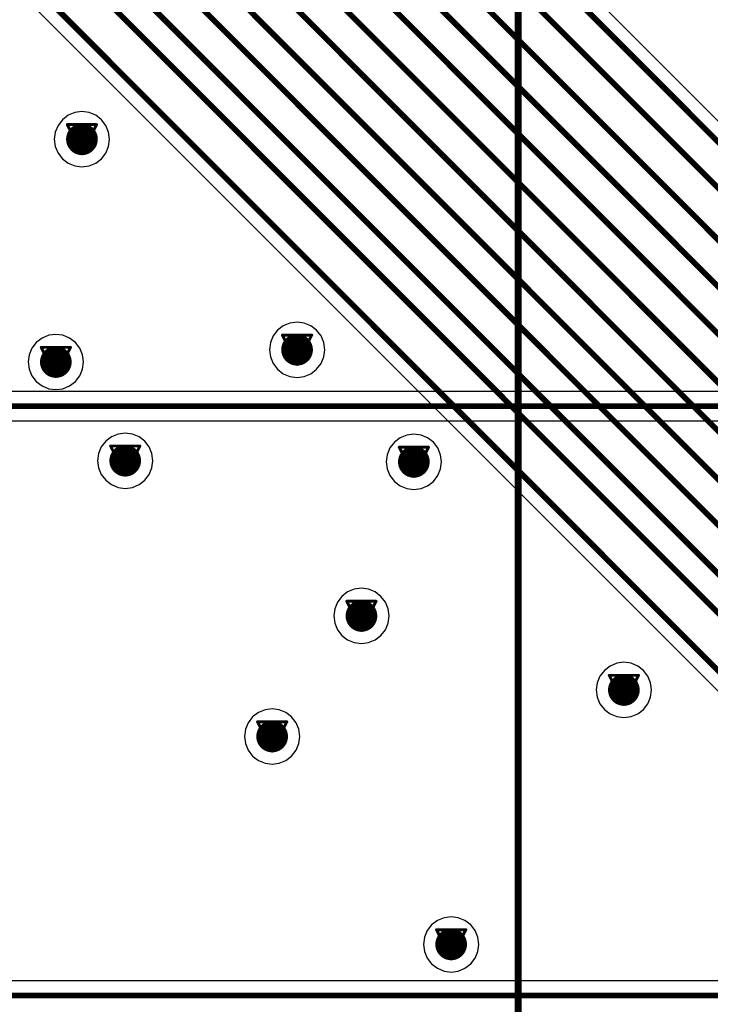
# Model space of a CAD drawing. Header units: millimetres. Extents: x 138 to 555, y 26 to 334.
# Tile 495 of 656: x 294 to 306, y 172 to 189. Entities that reach past the tile are written whole.
import ezdxf

# ---------------------------------------------------------------- set-up
doc = ezdxf.new("R2010")
doc.units = ezdxf.units.MM
for name, color, linetype in [('BottomLayer', 5, 'Continuous'), ('DrillDrawing', 1, 'Continuous'), ('Mechanical27', 56, 'Continuous'), ('MidLayer1', 16, 'Continuous'), ('MidLayer2', 76, 'Continuous'), ('MidLayer3', 90, 'Continuous'), ('MidLayer4', 156, 'Continuous'), ('MultiLayer', 9, 'Continuous'), ('TopLayer', 1, 'Continuous'), ('TopOverlay', 2, 'Continuous'), ('ViaHoleLayer', 16, 'Continuous')]:
    doc.layers.add(name, color=color, linetype=linetype)

# ---------------------------------------------------------------- blocks, each defined once
blk = doc.blocks.new('MOD_MB1263_943')
at = {"layer": 'Mechanical27', "const_width": 0.01}
blk.add_lwpolyline([(65, 78), (-55, 78)], dxfattribs=at)
at = {"layer": 'TopOverlay', "const_width": 0.12}
blk.add_lwpolyline([(65, 78), (-55, 78)], dxfattribs=at)

msp = doc.modelspace()

# ---------------------------------------------------------------- linework, layer by layer
at = {"layer": 'BottomLayer'}
for p, q in [((318.027, 182.465), (268.01, 182.465)), ((268.007, 181.955), (318.027, 181.955)), ((330.784, 172.248), (269.165, 172.248))]:
    msp.add_line(p, q, dxfattribs=at)
at = {"layer": 'BottomLayer', "const_width": 0.275}
for points in [[(295.118, 186.837, 1), (295.393, 186.837, 1)], [(298.849, 183.188, 1), (299.124, 183.188, 1)], [(294.665, 182.976, 1), (294.94, 182.976, 1)], [(295.868, 181.265, 1), (296.143, 181.265, 1)], [(300.875, 181.245, 1), (301.15, 181.245, 1)], [(299.966, 178.574, 1), (300.241, 178.574, 1)], [(304.518, 177.29, 1), (304.793, 177.29, 1)], [(298.417, 176.484, 1), (298.692, 176.484, 1)], [(301.522, 172.88, 1), (301.797, 172.88, 1)]]:
    msp.add_lwpolyline(points, format="xyb", close=True, dxfattribs=at)
at = {"layer": 'BottomLayer', "const_width": 0.1}
for points in [[(268.007, 182.21), (318.462, 182.21)], [(269.165, 171.993), (331.219, 171.993)]]:
    msp.add_lwpolyline(points, dxfattribs=at)
at = {"layer": 'DrillDrawing', "const_width": 0.0508}
for points in [[(295.001, 187.091), (295.509, 187.091)], [(295.001, 187.091), (295.255, 186.583)], [(295.255, 186.583), (295.509, 187.091)], [(295.103, 186.989), (295.408, 186.989)], [(295.103, 186.989), (295.255, 186.684)], [(295.255, 186.684), (295.408, 186.989)], [(298.733, 183.442), (299.241, 183.442)], [(298.733, 183.442), (298.987, 182.934)], [(298.834, 183.341), (299.139, 183.341)], [(298.834, 183.341), (298.987, 183.036)], [(298.987, 182.934), (299.241, 183.442)], [(298.987, 183.036), (299.139, 183.341)], [(294.548, 183.23), (295.056, 183.23)], [(294.548, 183.23), (294.802, 182.722)], [(294.65, 183.128), (294.955, 183.128)], [(294.65, 183.128), (294.802, 182.824)], [(294.802, 182.722), (295.056, 183.23)], [(294.802, 182.824), (294.955, 183.128)], [(295.752, 181.519), (296.26, 181.519)], [(295.752, 181.519), (296.006, 181.011)], [(295.854, 181.417), (296.158, 181.417)], [(295.854, 181.417), (296.006, 181.112)], [(296.006, 181.011), (296.26, 181.519)], [(296.006, 181.112), (296.158, 181.417)], [(300.759, 181.499), (301.267, 181.499)], [(300.759, 181.499), (301.013, 180.991)], [(301.013, 180.991), (301.267, 181.499)], [(300.86, 181.398), (301.165, 181.398)], [(300.86, 181.398), (301.013, 181.093)], [(301.013, 181.093), (301.165, 181.398)], [(299.849, 178.828), (300.357, 178.828)], [(299.849, 178.828), (300.103, 178.32)], [(299.951, 178.727), (300.255, 178.727)], [(299.951, 178.727), (300.103, 178.422)], [(300.103, 178.32), (300.357, 178.828)], [(300.103, 178.422), (300.255, 178.727)], [(304.402, 177.544), (304.91, 177.544)], [(304.402, 177.544), (304.656, 177.036)], [(304.656, 177.036), (304.91, 177.544)], [(304.503, 177.443), (304.808, 177.443)], [(304.503, 177.443), (304.656, 177.138)], [(304.656, 177.138), (304.808, 177.443)], [(298.301, 176.738), (298.809, 176.738)], [(298.301, 176.738), (298.555, 176.23)], [(298.402, 176.636), (298.707, 176.636)], [(298.402, 176.636), (298.555, 176.331)], [(298.555, 176.23), (298.809, 176.738)], [(298.555, 176.331), (298.707, 176.636)], [(301.406, 173.134), (301.914, 173.134)], [(301.406, 173.134), (301.66, 172.626)], [(301.66, 172.626), (301.914, 173.134)], [(301.507, 173.033), (301.812, 173.033)], [(301.507, 173.033), (301.66, 172.728)], [(301.66, 172.728), (301.812, 173.033)]]:
    msp.add_lwpolyline(points, dxfattribs=at)
at = {"layer": 'DrillDrawing', "const_width": 0.0254}
for points in [[(294.989, 187.091, 1), (295.014, 187.091, 1)], [(294.989, 187.091, 1), (295.014, 187.091, 1)], [(295.497, 187.091, 1), (295.522, 187.091, 1)], [(295.497, 187.091, 1), (295.522, 187.091, 1)], [(295.09, 186.989, 1), (295.116, 186.989, 1)], [(295.09, 186.989, 1), (295.116, 186.989, 1)], [(295.395, 186.989, 1), (295.421, 186.989, 1)], [(295.395, 186.989, 1), (295.421, 186.989, 1)], [(295.243, 186.684, 1), (295.268, 186.684, 1)], [(295.243, 186.684, 1), (295.268, 186.684, 1)], [(295.243, 186.583, 1), (295.268, 186.583, 1)], [(295.243, 186.583, 1), (295.268, 186.583, 1)], [(298.72, 183.442, 1), (298.746, 183.442, 1)], [(298.72, 183.442, 1), (298.746, 183.442, 1)], [(298.822, 183.341, 1), (298.847, 183.341, 1)], [(298.822, 183.341, 1), (298.847, 183.341, 1)], [(299.127, 183.341, 1), (299.152, 183.341, 1)], [(299.127, 183.341, 1), (299.152, 183.341, 1)], [(299.228, 183.442, 1), (299.254, 183.442, 1)], [(299.228, 183.442, 1), (299.254, 183.442, 1)], [(294.536, 183.23, 1), (294.561, 183.23, 1)], [(294.536, 183.23, 1), (294.561, 183.23, 1)], [(294.637, 183.128, 1), (294.663, 183.128, 1)], [(294.637, 183.128, 1), (294.663, 183.128, 1)], [(294.942, 183.128, 1), (294.967, 183.128, 1)], [(294.942, 183.128, 1), (294.967, 183.128, 1)], [(295.044, 183.23, 1), (295.069, 183.23, 1)], [(295.044, 183.23, 1), (295.069, 183.23, 1)], [(298.974, 183.036, 1), (299, 183.036, 1)], [(298.974, 183.036, 1), (299, 183.036, 1)], [(294.79, 182.824, 1), (294.815, 182.824, 1)], [(294.79, 182.824, 1), (294.815, 182.824, 1)], [(298.974, 182.934, 1), (299, 182.934, 1)], [(298.974, 182.934, 1), (299, 182.934, 1)], [(294.79, 182.722, 1), (294.815, 182.722, 1)], [(294.79, 182.722, 1), (294.815, 182.722, 1)], [(295.739, 181.519, 1), (295.765, 181.519, 1)], [(295.739, 181.519, 1), (295.765, 181.519, 1)], [(295.841, 181.417, 1), (295.866, 181.417, 1)], [(295.841, 181.417, 1), (295.866, 181.417, 1)], [(296.146, 181.417, 1), (296.171, 181.417, 1)], [(296.146, 181.417, 1), (296.171, 181.417, 1)], [(296.247, 181.519, 1), (296.273, 181.519, 1)], [(296.247, 181.519, 1), (296.273, 181.519, 1)], [(300.746, 181.499, 1), (300.771, 181.499, 1)], [(300.746, 181.499, 1), (300.771, 181.499, 1)], [(301.254, 181.499, 1), (301.279, 181.499, 1)], [(301.254, 181.499, 1), (301.279, 181.499, 1)], [(300.848, 181.398, 1), (300.873, 181.398, 1)], [(300.848, 181.398, 1), (300.873, 181.398, 1)], [(301.152, 181.398, 1), (301.178, 181.398, 1)], [(301.152, 181.398, 1), (301.178, 181.398, 1)], [(295.993, 181.112, 1), (296.019, 181.112, 1)], [(295.993, 181.112, 1), (296.019, 181.112, 1)], [(301, 181.093, 1), (301.025, 181.093, 1)], [(301, 181.093, 1), (301.025, 181.093, 1)], [(295.993, 181.011, 1), (296.019, 181.011, 1)], [(295.993, 181.011, 1), (296.019, 181.011, 1)], [(301, 180.991, 1), (301.025, 180.991, 1)], [(301, 180.991, 1), (301.025, 180.991, 1)], [(299.836, 178.828, 1), (299.862, 178.828, 1)], [(299.836, 178.828, 1), (299.862, 178.828, 1)], [(299.938, 178.727, 1), (299.963, 178.727, 1)], [(299.938, 178.727, 1), (299.963, 178.727, 1)], [(300.243, 178.727, 1), (300.268, 178.727, 1)], [(300.243, 178.727, 1), (300.268, 178.727, 1)], [(300.344, 178.828, 1), (300.37, 178.828, 1)], [(300.344, 178.828, 1), (300.37, 178.828, 1)], [(300.09, 178.422, 1), (300.116, 178.422, 1)], [(300.09, 178.422, 1), (300.116, 178.422, 1)], [(300.09, 178.32, 1), (300.116, 178.32, 1)], [(300.09, 178.32, 1), (300.116, 178.32, 1)], [(304.389, 177.544, 1), (304.414, 177.544, 1)], [(304.389, 177.544, 1), (304.414, 177.544, 1)], [(304.897, 177.544, 1), (304.922, 177.544, 1)], [(304.897, 177.544, 1), (304.922, 177.544, 1)], [(304.491, 177.443, 1), (304.516, 177.443, 1)], [(304.491, 177.443, 1), (304.516, 177.443, 1)], [(304.795, 177.443, 1), (304.821, 177.443, 1)], [(304.795, 177.443, 1), (304.821, 177.443, 1)], [(304.643, 177.138, 1), (304.668, 177.138, 1)], [(304.643, 177.138, 1), (304.668, 177.138, 1)], [(304.643, 177.036, 1), (304.668, 177.036, 1)], [(304.643, 177.036, 1), (304.668, 177.036, 1)], [(298.288, 176.738, 1), (298.313, 176.738, 1)], [(298.288, 176.738, 1), (298.313, 176.738, 1)], [(298.39, 176.636, 1), (298.415, 176.636, 1)], [(298.39, 176.636, 1), (298.415, 176.636, 1)], [(298.694, 176.636, 1), (298.72, 176.636, 1)], [(298.694, 176.636, 1), (298.72, 176.636, 1)], [(298.796, 176.738, 1), (298.821, 176.738, 1)], [(298.796, 176.738, 1), (298.821, 176.738, 1)], [(298.542, 176.331, 1), (298.567, 176.331, 1)], [(298.542, 176.331, 1), (298.567, 176.331, 1)], [(298.542, 176.23, 1), (298.567, 176.23, 1)], [(298.542, 176.23, 1), (298.567, 176.23, 1)], [(301.393, 173.134, 1), (301.419, 173.134, 1)], [(301.393, 173.134, 1), (301.419, 173.134, 1)], [(301.901, 173.134, 1), (301.927, 173.134, 1)], [(301.901, 173.134, 1), (301.927, 173.134, 1)], [(301.495, 173.033, 1), (301.52, 173.033, 1)], [(301.495, 173.033, 1), (301.52, 173.033, 1)], [(301.8, 173.033, 1), (301.825, 173.033, 1)], [(301.8, 173.033, 1), (301.825, 173.033, 1)], [(301.647, 172.728, 1), (301.673, 172.728, 1)], [(301.647, 172.728, 1), (301.673, 172.728, 1)], [(301.647, 172.626, 1), (301.673, 172.626, 1)], [(301.647, 172.626, 1), (301.673, 172.626, 1)]]:
    msp.add_lwpolyline(points, format="xyb", close=True, dxfattribs=at)
at = {"layer": 'MidLayer1'}
for p, q in [((295.016, 187.252), (294.917, 187.176)), ((295.131, 187.3), (295.016, 187.252)), ((295.255, 187.316), (295.131, 187.3)), ((295.379, 187.3), (295.255, 187.316)), ((295.495, 187.252), (295.379, 187.3)), ((295.594, 187.176), (295.495, 187.252)), ((294.841, 187.076), (294.793, 186.961)), ((294.917, 187.176), (294.841, 187.076)), ((295.67, 187.076), (295.594, 187.176)), ((295.718, 186.961), (295.67, 187.076)), ((294.793, 186.961), (294.776, 186.837)), ((295.735, 186.837), (295.718, 186.961)), ((294.776, 186.837), (294.793, 186.713)), ((295.718, 186.713), (295.735, 186.837)), ((294.793, 186.713), (294.841, 186.597)), ((294.841, 186.597), (294.917, 186.498)), ((295.594, 186.498), (295.67, 186.597)), ((295.67, 186.597), (295.718, 186.713)), ((294.917, 186.498), (295.016, 186.422)), ((295.016, 186.422), (295.131, 186.374)), ((295.379, 186.374), (295.495, 186.422)), ((295.495, 186.422), (295.594, 186.498)), ((295.131, 186.374), (295.255, 186.358)), ((295.255, 186.358), (295.379, 186.374)), ((298.987, 183.667), (298.863, 183.651)), ((299.111, 183.651), (298.987, 183.667)), ((298.648, 183.527), (298.572, 183.428)), ((298.747, 183.603), (298.648, 183.527)), ((298.863, 183.651), (298.747, 183.603)), ((299.226, 183.603), (299.111, 183.651)), ((299.326, 183.527), (299.226, 183.603)), ((299.402, 183.428), (299.326, 183.527)), ((294.563, 183.391), (294.464, 183.315)), ((294.678, 183.439), (294.563, 183.391)), ((294.802, 183.455), (294.678, 183.439)), ((294.926, 183.439), (294.802, 183.455)), ((295.042, 183.391), (294.926, 183.439)), ((295.141, 183.315), (295.042, 183.391)), ((298.572, 183.428), (298.524, 183.312)), ((299.45, 183.312), (299.402, 183.428)), ((294.387, 183.216), (294.34, 183.1)), ((294.464, 183.315), (294.387, 183.216)), ((295.217, 183.216), (295.141, 183.315)), ((295.265, 183.1), (295.217, 183.216)), ((298.524, 183.312), (298.508, 183.188)), ((298.508, 183.188), (298.524, 183.064)), ((299.466, 183.188), (299.45, 183.312)), ((299.45, 183.064), (299.466, 183.188)), ((294.34, 183.1), (294.323, 182.976)), ((295.281, 182.976), (295.265, 183.1)), ((298.524, 183.064), (298.572, 182.949)), ((299.402, 182.949), (299.45, 183.064)), ((294.323, 182.976), (294.34, 182.852)), ((294.34, 182.852), (294.387, 182.736)), ((295.217, 182.736), (295.265, 182.852)), ((295.265, 182.852), (295.281, 182.976)), ((298.572, 182.949), (298.648, 182.85)), ((298.648, 182.85), (298.747, 182.773)), ((299.226, 182.773), (299.326, 182.85)), ((299.326, 182.85), (299.402, 182.949)), ((294.387, 182.736), (294.464, 182.637)), ((294.464, 182.637), (294.563, 182.561)), ((295.042, 182.561), (295.141, 182.637)), ((295.141, 182.637), (295.217, 182.736)), ((298.747, 182.773), (298.863, 182.726)), ((298.863, 182.726), (298.987, 182.709)), ((298.987, 182.709), (299.111, 182.726)), ((299.111, 182.726), (299.226, 182.773)), ((294.563, 182.561), (294.678, 182.513)), ((294.678, 182.513), (294.802, 182.497)), ((294.802, 182.497), (294.926, 182.513)), ((294.926, 182.513), (295.042, 182.561)), ((295.766, 181.679), (295.667, 181.603)), ((295.882, 181.727), (295.766, 181.679)), ((296.006, 181.744), (295.882, 181.727)), ((296.13, 181.727), (296.006, 181.744)), ((296.246, 181.679), (296.13, 181.727)), ((296.345, 181.603), (296.246, 181.679)), ((300.773, 181.66), (300.674, 181.584)), ((300.889, 181.708), (300.773, 181.66)), ((301.013, 181.724), (300.889, 181.708)), ((301.137, 181.708), (301.013, 181.724)), ((301.252, 181.66), (301.137, 181.708)), ((301.351, 181.584), (301.252, 181.66)), ((295.591, 181.504), (295.543, 181.389)), ((295.667, 181.603), (295.591, 181.504)), ((296.421, 181.504), (296.345, 181.603)), ((296.469, 181.389), (296.421, 181.504)), ((300.598, 181.485), (300.55, 181.369)), ((300.674, 181.584), (300.598, 181.485)), ((301.428, 181.485), (301.351, 181.584)), ((301.475, 181.369), (301.428, 181.485)), ((295.543, 181.389), (295.527, 181.265)), ((296.485, 181.265), (296.469, 181.389)), ((300.55, 181.369), (300.534, 181.245)), ((301.492, 181.245), (301.475, 181.369)), ((295.527, 181.265), (295.543, 181.141)), ((295.543, 181.141), (295.591, 181.025)), ((296.421, 181.025), (296.469, 181.141)), ((296.469, 181.141), (296.485, 181.265)), ((300.534, 181.245), (300.55, 181.121)), ((300.55, 181.121), (300.598, 181.006)), ((301.428, 181.006), (301.475, 181.121)), ((301.475, 181.121), (301.492, 181.245)), ((295.591, 181.025), (295.667, 180.926)), ((296.345, 180.926), (296.421, 181.025)), ((300.598, 181.006), (300.674, 180.906)), ((301.351, 180.906), (301.428, 181.006)), ((295.667, 180.926), (295.766, 180.85)), ((295.766, 180.85), (295.882, 180.802)), ((295.882, 180.802), (296.006, 180.785)), ((296.006, 180.785), (296.13, 180.802)), ((296.13, 180.802), (296.246, 180.85)), ((296.246, 180.85), (296.345, 180.926)), ((300.674, 180.906), (300.773, 180.83)), ((300.773, 180.83), (300.889, 180.782)), ((300.889, 180.782), (301.013, 180.766)), ((301.013, 180.766), (301.137, 180.782)), ((301.137, 180.782), (301.252, 180.83)), ((301.252, 180.83), (301.351, 180.906)), ((300.103, 179.053), (299.979, 179.037)), ((300.227, 179.037), (300.103, 179.053)), ((299.764, 178.913), (299.688, 178.814)), ((299.864, 178.989), (299.764, 178.913)), ((299.979, 179.037), (299.864, 178.989)), ((300.343, 178.989), (300.227, 179.037)), ((300.442, 178.913), (300.343, 178.989)), ((300.518, 178.814), (300.442, 178.913)), ((299.688, 178.814), (299.64, 178.698)), ((300.566, 178.698), (300.518, 178.814)), ((299.64, 178.698), (299.624, 178.574)), ((299.624, 178.574), (299.64, 178.45)), ((300.582, 178.574), (300.566, 178.698)), ((300.566, 178.45), (300.582, 178.574)), ((299.64, 178.45), (299.688, 178.335)), ((300.518, 178.335), (300.566, 178.45)), ((299.688, 178.335), (299.764, 178.236)), ((299.764, 178.236), (299.864, 178.159)), ((300.343, 178.159), (300.442, 178.236)), ((300.442, 178.236), (300.518, 178.335)), ((299.864, 178.159), (299.979, 178.112)), ((299.979, 178.112), (300.103, 178.095)), ((300.103, 178.095), (300.227, 178.112)), ((300.227, 178.112), (300.343, 178.159)), ((304.416, 177.705), (304.317, 177.629)), ((304.532, 177.753), (304.416, 177.705)), ((304.656, 177.77), (304.532, 177.753)), ((304.78, 177.753), (304.656, 177.77)), ((304.895, 177.705), (304.78, 177.753)), ((304.995, 177.629), (304.895, 177.705)), ((304.241, 177.53), (304.193, 177.414)), ((304.317, 177.629), (304.241, 177.53)), ((305.071, 177.53), (304.995, 177.629)), ((305.119, 177.414), (305.071, 177.53)), ((304.193, 177.414), (304.177, 177.29)), ((305.135, 177.29), (305.119, 177.414)), ((304.177, 177.29), (304.193, 177.166)), ((305.119, 177.166), (305.135, 177.29)), ((304.193, 177.166), (304.241, 177.051)), ((304.241, 177.051), (304.317, 176.952)), ((304.995, 176.952), (305.071, 177.051)), ((305.071, 177.051), (305.119, 177.166)), ((298.315, 176.899), (298.216, 176.823)), ((298.431, 176.947), (298.315, 176.899)), ((298.555, 176.963), (298.431, 176.947)), ((298.679, 176.947), (298.555, 176.963)), ((298.794, 176.899), (298.679, 176.947)), ((298.893, 176.823), (298.794, 176.899)), ((304.317, 176.952), (304.416, 176.876)), ((304.416, 176.876), (304.532, 176.828)), ((304.78, 176.828), (304.895, 176.876)), ((304.895, 176.876), (304.995, 176.952)), ((298.14, 176.723), (298.092, 176.608)), ((298.216, 176.823), (298.14, 176.723)), ((298.97, 176.723), (298.893, 176.823)), ((299.017, 176.608), (298.97, 176.723)), ((304.532, 176.828), (304.656, 176.811)), ((304.656, 176.811), (304.78, 176.828)), ((298.092, 176.608), (298.076, 176.484)), ((299.034, 176.484), (299.017, 176.608)), ((298.076, 176.484), (298.092, 176.36)), ((298.092, 176.36), (298.14, 176.244)), ((298.97, 176.244), (299.017, 176.36)), ((299.017, 176.36), (299.034, 176.484)), ((298.14, 176.244), (298.216, 176.145)), ((298.893, 176.145), (298.97, 176.244)), ((298.216, 176.145), (298.315, 176.069)), ((298.315, 176.069), (298.431, 176.021)), ((298.431, 176.021), (298.555, 176.005)), ((298.555, 176.005), (298.679, 176.021)), ((298.679, 176.021), (298.794, 176.069)), ((298.794, 176.069), (298.893, 176.145)), ((301.42, 173.295), (301.321, 173.219)), ((301.536, 173.343), (301.42, 173.295)), ((301.66, 173.359), (301.536, 173.343)), ((301.784, 173.343), (301.66, 173.359)), ((301.899, 173.295), (301.784, 173.343)), ((301.999, 173.219), (301.899, 173.295)), ((301.245, 173.12), (301.197, 173.004)), ((301.321, 173.219), (301.245, 173.12)), ((302.075, 173.12), (301.999, 173.219)), ((302.123, 173.004), (302.075, 173.12)), ((301.197, 173.004), (301.181, 172.88)), ((302.139, 172.88), (302.123, 173.004)), ((301.181, 172.88), (301.197, 172.756)), ((301.197, 172.756), (301.245, 172.641)), ((302.075, 172.641), (302.123, 172.756)), ((302.123, 172.756), (302.139, 172.88)), ((301.245, 172.641), (301.321, 172.542)), ((301.999, 172.542), (302.075, 172.641)), ((301.321, 172.542), (301.42, 172.465)), ((301.42, 172.465), (301.536, 172.418)), ((301.536, 172.418), (301.66, 172.401)), ((301.66, 172.401), (301.784, 172.418)), ((301.784, 172.418), (301.899, 172.465)), ((301.899, 172.465), (301.999, 172.542))]:
    msp.add_line(p, q, dxfattribs=at)
at = {"layer": 'MidLayer1', "const_width": 0.275}
for points in [[(295.118, 186.837, 1), (295.393, 186.837, 1)], [(298.849, 183.188, 1), (299.124, 183.188, 1)], [(294.665, 182.976, 1), (294.94, 182.976, 1)], [(295.868, 181.265, 1), (296.143, 181.265, 1)], [(300.875, 181.245, 1), (301.15, 181.245, 1)], [(299.966, 178.574, 1), (300.241, 178.574, 1)], [(304.518, 177.29, 1), (304.793, 177.29, 1)], [(298.417, 176.484, 1), (298.692, 176.484, 1)], [(301.522, 172.88, 1), (301.797, 172.88, 1)]]:
    msp.add_lwpolyline(points, format="xyb", close=True, dxfattribs=at)
at = {"layer": 'MidLayer2', "const_width": 0.275}
for points in [[(295.118, 186.837, 1), (295.393, 186.837, 1)], [(298.849, 183.188, 1), (299.124, 183.188, 1)], [(294.665, 182.976, 1), (294.94, 182.976, 1)], [(295.868, 181.265, 1), (296.143, 181.265, 1)], [(300.875, 181.245, 1), (301.15, 181.245, 1)], [(299.966, 178.574, 1), (300.241, 178.574, 1)], [(304.518, 177.29, 1), (304.793, 177.29, 1)], [(298.417, 176.484, 1), (298.692, 176.484, 1)], [(301.522, 172.88, 1), (301.797, 172.88, 1)]]:
    msp.add_lwpolyline(points, format="xyb", close=True, dxfattribs=at)
at = {"layer": 'MidLayer3', "const_width": 0.275}
for points in [[(295.118, 186.837, 1), (295.393, 186.837, 1)], [(298.849, 183.188, 1), (299.124, 183.188, 1)], [(294.665, 182.976, 1), (294.94, 182.976, 1)], [(295.868, 181.265, 1), (296.143, 181.265, 1)], [(300.875, 181.245, 1), (301.15, 181.245, 1)], [(299.966, 178.574, 1), (300.241, 178.574, 1)], [(304.518, 177.29, 1), (304.793, 177.29, 1)], [(298.417, 176.484, 1), (298.692, 176.484, 1)], [(301.522, 172.88, 1), (301.797, 172.88, 1)]]:
    msp.add_lwpolyline(points, format="xyb", close=True, dxfattribs=at)
at = {"layer": 'MidLayer4'}
for p, q in [((295.016, 187.252), (294.917, 187.176)), ((295.131, 187.3), (295.016, 187.252)), ((295.255, 187.316), (295.131, 187.3)), ((295.379, 187.3), (295.255, 187.316)), ((295.495, 187.252), (295.379, 187.3)), ((295.594, 187.176), (295.495, 187.252)), ((294.841, 187.076), (294.793, 186.961)), ((294.917, 187.176), (294.841, 187.076)), ((295.67, 187.076), (295.594, 187.176)), ((295.718, 186.961), (295.67, 187.076)), ((294.793, 186.961), (294.776, 186.837)), ((295.735, 186.837), (295.718, 186.961)), ((294.776, 186.837), (294.793, 186.713)), ((295.718, 186.713), (295.735, 186.837)), ((294.793, 186.713), (294.841, 186.597)), ((294.841, 186.597), (294.917, 186.498)), ((295.594, 186.498), (295.67, 186.597)), ((295.67, 186.597), (295.718, 186.713)), ((294.917, 186.498), (295.016, 186.422)), ((295.016, 186.422), (295.131, 186.374)), ((295.379, 186.374), (295.495, 186.422)), ((295.495, 186.422), (295.594, 186.498)), ((295.131, 186.374), (295.255, 186.358)), ((295.255, 186.358), (295.379, 186.374)), ((298.987, 183.667), (298.863, 183.651)), ((299.111, 183.651), (298.987, 183.667)), ((298.648, 183.527), (298.572, 183.428)), ((298.747, 183.603), (298.648, 183.527)), ((298.863, 183.651), (298.747, 183.603)), ((299.226, 183.603), (299.111, 183.651)), ((299.326, 183.527), (299.226, 183.603)), ((299.402, 183.428), (299.326, 183.527)), ((294.563, 183.391), (294.464, 183.315)), ((294.678, 183.439), (294.563, 183.391)), ((294.802, 183.455), (294.678, 183.439)), ((294.926, 183.439), (294.802, 183.455)), ((295.042, 183.391), (294.926, 183.439)), ((295.141, 183.315), (295.042, 183.391)), ((298.572, 183.428), (298.524, 183.312)), ((299.45, 183.312), (299.402, 183.428)), ((294.387, 183.216), (294.34, 183.1)), ((294.464, 183.315), (294.387, 183.216)), ((295.217, 183.216), (295.141, 183.315)), ((295.265, 183.1), (295.217, 183.216)), ((298.524, 183.312), (298.508, 183.188)), ((298.508, 183.188), (298.524, 183.064)), ((299.466, 183.188), (299.45, 183.312)), ((299.45, 183.064), (299.466, 183.188)), ((294.34, 183.1), (294.323, 182.976)), ((295.281, 182.976), (295.265, 183.1)), ((298.524, 183.064), (298.572, 182.949)), ((299.402, 182.949), (299.45, 183.064)), ((294.323, 182.976), (294.34, 182.852)), ((294.34, 182.852), (294.387, 182.736)), ((295.217, 182.736), (295.265, 182.852)), ((295.265, 182.852), (295.281, 182.976)), ((298.572, 182.949), (298.648, 182.85)), ((298.648, 182.85), (298.747, 182.773)), ((299.226, 182.773), (299.326, 182.85)), ((299.326, 182.85), (299.402, 182.949)), ((294.387, 182.736), (294.464, 182.637)), ((294.464, 182.637), (294.563, 182.561)), ((295.042, 182.561), (295.141, 182.637)), ((295.141, 182.637), (295.217, 182.736)), ((298.747, 182.773), (298.863, 182.726)), ((298.863, 182.726), (298.987, 182.709)), ((298.987, 182.709), (299.111, 182.726)), ((299.111, 182.726), (299.226, 182.773)), ((294.563, 182.561), (294.678, 182.513)), ((294.678, 182.513), (294.802, 182.497)), ((294.802, 182.497), (294.926, 182.513)), ((294.926, 182.513), (295.042, 182.561)), ((295.766, 181.679), (295.667, 181.603)), ((295.882, 181.727), (295.766, 181.679)), ((296.006, 181.744), (295.882, 181.727)), ((296.13, 181.727), (296.006, 181.744)), ((296.246, 181.679), (296.13, 181.727)), ((296.345, 181.603), (296.246, 181.679)), ((300.773, 181.66), (300.674, 181.584)), ((300.889, 181.708), (300.773, 181.66)), ((301.013, 181.724), (300.889, 181.708)), ((301.137, 181.708), (301.013, 181.724)), ((301.252, 181.66), (301.137, 181.708)), ((301.351, 181.584), (301.252, 181.66)), ((295.591, 181.504), (295.543, 181.389)), ((295.667, 181.603), (295.591, 181.504)), ((296.421, 181.504), (296.345, 181.603)), ((296.469, 181.389), (296.421, 181.504)), ((300.598, 181.485), (300.55, 181.369)), ((300.674, 181.584), (300.598, 181.485)), ((301.428, 181.485), (301.351, 181.584)), ((301.475, 181.369), (301.428, 181.485)), ((295.543, 181.389), (295.527, 181.265)), ((296.485, 181.265), (296.469, 181.389)), ((300.55, 181.369), (300.534, 181.245)), ((301.492, 181.245), (301.475, 181.369)), ((295.527, 181.265), (295.543, 181.141)), ((295.543, 181.141), (295.591, 181.025)), ((296.421, 181.025), (296.469, 181.141)), ((296.469, 181.141), (296.485, 181.265)), ((300.534, 181.245), (300.55, 181.121)), ((300.55, 181.121), (300.598, 181.006)), ((301.428, 181.006), (301.475, 181.121)), ((301.475, 181.121), (301.492, 181.245)), ((295.591, 181.025), (295.667, 180.926)), ((296.345, 180.926), (296.421, 181.025)), ((300.598, 181.006), (300.674, 180.906)), ((301.351, 180.906), (301.428, 181.006)), ((295.667, 180.926), (295.766, 180.85)), ((295.766, 180.85), (295.882, 180.802)), ((295.882, 180.802), (296.006, 180.785)), ((296.006, 180.785), (296.13, 180.802)), ((296.13, 180.802), (296.246, 180.85)), ((296.246, 180.85), (296.345, 180.926)), ((300.674, 180.906), (300.773, 180.83)), ((300.773, 180.83), (300.889, 180.782)), ((300.889, 180.782), (301.013, 180.766)), ((301.013, 180.766), (301.137, 180.782)), ((301.137, 180.782), (301.252, 180.83)), ((301.252, 180.83), (301.351, 180.906)), ((300.103, 179.053), (299.979, 179.037)), ((300.227, 179.037), (300.103, 179.053)), ((299.764, 178.913), (299.688, 178.814)), ((299.864, 178.989), (299.764, 178.913)), ((299.979, 179.037), (299.864, 178.989)), ((300.343, 178.989), (300.227, 179.037)), ((300.442, 178.913), (300.343, 178.989)), ((300.518, 178.814), (300.442, 178.913)), ((299.688, 178.814), (299.64, 178.698)), ((300.566, 178.698), (300.518, 178.814)), ((299.64, 178.698), (299.624, 178.574)), ((299.624, 178.574), (299.64, 178.45)), ((300.582, 178.574), (300.566, 178.698)), ((300.566, 178.45), (300.582, 178.574)), ((299.64, 178.45), (299.688, 178.335)), ((300.518, 178.335), (300.566, 178.45)), ((299.688, 178.335), (299.764, 178.236)), ((299.764, 178.236), (299.864, 178.159)), ((300.343, 178.159), (300.442, 178.236)), ((300.442, 178.236), (300.518, 178.335)), ((299.864, 178.159), (299.979, 178.112)), ((299.979, 178.112), (300.103, 178.095)), ((300.103, 178.095), (300.227, 178.112)), ((300.227, 178.112), (300.343, 178.159)), ((304.416, 177.705), (304.317, 177.629)), ((304.532, 177.753), (304.416, 177.705)), ((304.656, 177.77), (304.532, 177.753)), ((304.78, 177.753), (304.656, 177.77)), ((304.895, 177.705), (304.78, 177.753)), ((304.995, 177.629), (304.895, 177.705)), ((304.241, 177.53), (304.193, 177.414)), ((304.317, 177.629), (304.241, 177.53)), ((305.071, 177.53), (304.995, 177.629)), ((305.119, 177.414), (305.071, 177.53)), ((304.193, 177.414), (304.177, 177.29)), ((305.135, 177.29), (305.119, 177.414)), ((304.177, 177.29), (304.193, 177.166)), ((305.119, 177.166), (305.135, 177.29)), ((304.193, 177.166), (304.241, 177.051)), ((304.241, 177.051), (304.317, 176.952)), ((304.995, 176.952), (305.071, 177.051)), ((305.071, 177.051), (305.119, 177.166)), ((298.315, 176.899), (298.216, 176.823)), ((298.431, 176.947), (298.315, 176.899)), ((298.555, 176.963), (298.431, 176.947)), ((298.679, 176.947), (298.555, 176.963)), ((298.794, 176.899), (298.679, 176.947)), ((298.893, 176.823), (298.794, 176.899)), ((304.317, 176.952), (304.416, 176.876)), ((304.416, 176.876), (304.532, 176.828)), ((304.78, 176.828), (304.895, 176.876)), ((304.895, 176.876), (304.995, 176.952)), ((298.14, 176.723), (298.092, 176.608)), ((298.216, 176.823), (298.14, 176.723)), ((298.97, 176.723), (298.893, 176.823)), ((299.017, 176.608), (298.97, 176.723)), ((304.532, 176.828), (304.656, 176.811)), ((304.656, 176.811), (304.78, 176.828)), ((298.092, 176.608), (298.076, 176.484)), ((299.034, 176.484), (299.017, 176.608)), ((298.076, 176.484), (298.092, 176.36)), ((298.092, 176.36), (298.14, 176.244)), ((298.97, 176.244), (299.017, 176.36)), ((299.017, 176.36), (299.034, 176.484)), ((298.14, 176.244), (298.216, 176.145)), ((298.893, 176.145), (298.97, 176.244)), ((298.216, 176.145), (298.315, 176.069)), ((298.315, 176.069), (298.431, 176.021)), ((298.431, 176.021), (298.555, 176.005)), ((298.555, 176.005), (298.679, 176.021)), ((298.679, 176.021), (298.794, 176.069)), ((298.794, 176.069), (298.893, 176.145)), ((301.42, 173.295), (301.321, 173.219)), ((301.536, 173.343), (301.42, 173.295)), ((301.66, 173.359), (301.536, 173.343)), ((301.784, 173.343), (301.66, 173.359)), ((301.899, 173.295), (301.784, 173.343)), ((301.999, 173.219), (301.899, 173.295)), ((301.245, 173.12), (301.197, 173.004)), ((301.321, 173.219), (301.245, 173.12)), ((302.075, 173.12), (301.999, 173.219)), ((302.123, 173.004), (302.075, 173.12)), ((301.197, 173.004), (301.181, 172.88)), ((302.139, 172.88), (302.123, 173.004)), ((301.181, 172.88), (301.197, 172.756)), ((301.197, 172.756), (301.245, 172.641)), ((302.075, 172.641), (302.123, 172.756)), ((302.123, 172.756), (302.139, 172.88)), ((301.245, 172.641), (301.321, 172.542)), ((301.999, 172.542), (302.075, 172.641)), ((301.321, 172.542), (301.42, 172.465)), ((301.42, 172.465), (301.536, 172.418)), ((301.536, 172.418), (301.66, 172.401)), ((301.66, 172.401), (301.784, 172.418)), ((301.784, 172.418), (301.899, 172.465)), ((301.899, 172.465), (301.999, 172.542))]:
    msp.add_line(p, q, dxfattribs=at)
at = {"layer": 'MidLayer4', "const_width": 0.275}
for points in [[(295.118, 186.837, 1), (295.393, 186.837, 1)], [(298.849, 183.188, 1), (299.124, 183.188, 1)], [(294.665, 182.976, 1), (294.94, 182.976, 1)], [(295.868, 181.265, 1), (296.143, 181.265, 1)], [(300.875, 181.245, 1), (301.15, 181.245, 1)], [(299.966, 178.574, 1), (300.241, 178.574, 1)], [(304.518, 177.29, 1), (304.793, 177.29, 1)], [(298.417, 176.484, 1), (298.692, 176.484, 1)], [(301.522, 172.88, 1), (301.797, 172.88, 1)]]:
    msp.add_lwpolyline(points, format="xyb", close=True, dxfattribs=at)
at = {"layer": 'MultiLayer', "const_width": 0.275}
for points in [[(295.118, 186.837, 1), (295.393, 186.837, 1)], [(298.849, 183.188, 1), (299.124, 183.188, 1)], [(294.665, 182.976, 1), (294.94, 182.976, 1)], [(295.868, 181.265, 1), (296.143, 181.265, 1)], [(300.875, 181.245, 1), (301.15, 181.245, 1)], [(299.966, 178.574, 1), (300.241, 178.574, 1)], [(304.518, 177.29, 1), (304.793, 177.29, 1)], [(298.417, 176.484, 1), (298.692, 176.484, 1)], [(301.522, 172.88, 1), (301.797, 172.88, 1)]]:
    msp.add_lwpolyline(points, format="xyb", close=True, dxfattribs=at)
at = {"layer": 'TopLayer'}
for p, q in [((319.415, 174.027), (301.888, 191.554)), ((293.116, 190.44), (311.099, 172.457))]:
    msp.add_line(p, q, dxfattribs=at)
at = {"layer": 'TopLayer', "const_width": 0.1}
for points in [[(296.081, 193.673), (314.441, 175.312)], [(295.642, 193.27), (313.967, 174.945)], [(295.221, 192.85), (313.501, 174.57)], [(294.854, 192.378), (313.062, 174.171)], [(294.463, 191.978), (312.683, 173.758)], [(294.073, 191.521), (312.278, 173.316)], [(300.841, 191.442), (318.633, 173.65)], [(301.633, 191.449), (319.235, 173.847)], [(293.694, 191.221), (311.821, 173.094)], [(300.258, 191.128), (318.066, 173.32)], [(299.697, 190.877), (317.405, 173.169)], [(293.296, 190.621), (311.354, 172.562)]]:
    msp.add_lwpolyline(points, dxfattribs=at)
at = {"layer": 'TopLayer', "const_width": 0.275}
for points in [[(295.118, 186.837, 1), (295.393, 186.837, 1)], [(298.849, 183.188, 1), (299.124, 183.188, 1)], [(294.665, 182.976, 1), (294.94, 182.976, 1)], [(295.868, 181.265, 1), (296.143, 181.265, 1)], [(300.875, 181.245, 1), (301.15, 181.245, 1)], [(299.966, 178.574, 1), (300.241, 178.574, 1)], [(304.518, 177.29, 1), (304.793, 177.29, 1)], [(298.417, 176.484, 1), (298.692, 176.484, 1)], [(301.522, 172.88, 1), (301.797, 172.88, 1)]]:
    msp.add_lwpolyline(points, format="xyb", close=True, dxfattribs=at)
at = {"layer": 'ViaHoleLayer', "const_width": 0.15}
for points in [[(295.18, 186.837, 1), (295.33, 186.837, 1)], [(298.912, 183.188, 1), (299.062, 183.188, 1)], [(294.727, 182.976, 1), (294.877, 182.976, 1)], [(295.931, 181.265, 1), (296.081, 181.265, 1)], [(300.938, 181.245, 1), (301.088, 181.245, 1)], [(300.028, 178.574, 1), (300.178, 178.574, 1)], [(304.581, 177.29, 1), (304.731, 177.29, 1)], [(298.48, 176.484, 1), (298.63, 176.484, 1)], [(301.585, 172.88, 1), (301.735, 172.88, 1)]]:
    msp.add_lwpolyline(points, format="xyb", close=True, dxfattribs=at)

# ---------------------------------------------------------------- block references
at = {"rotation": 270}
msp.add_blockref('MOD_MB1263_943', (224.82, 225.507), dxfattribs=at)

doc.saveas('drawing.dxf')
